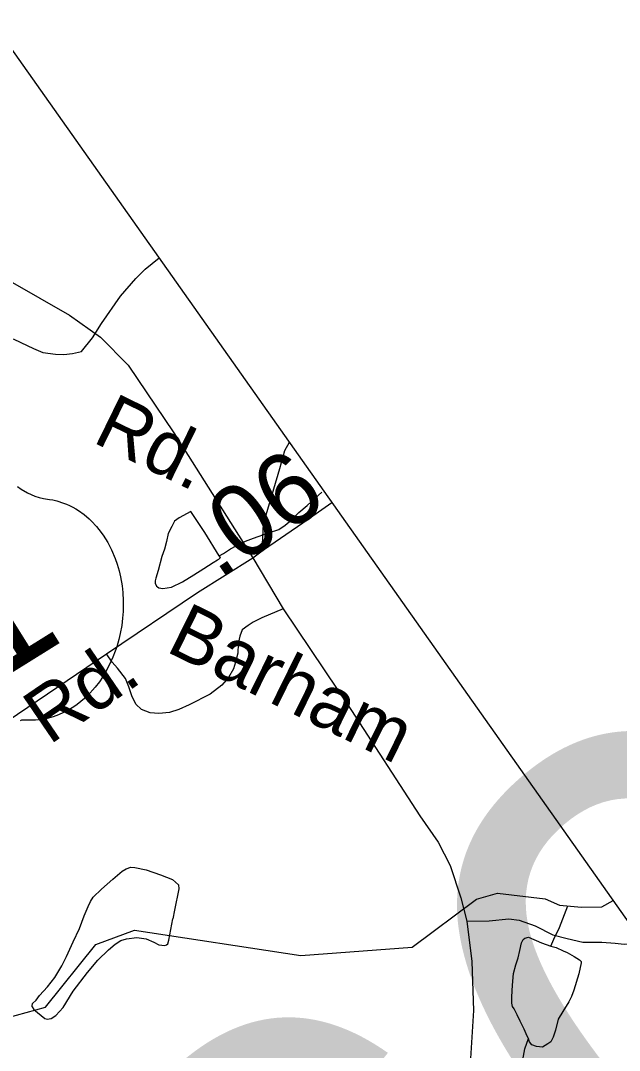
# Model space of a CAD drawing. Extents: x 2001466 to 31450019, y -30647475 to 847247.
# Drawn here: x 2172852 to 2174920, y 802175 to 805733 of the extents above; entities that cross this region are included whole.
import ezdxf

# ---------------------------------------------------------------- set-up
doc = ezdxf.new("R2010")
doc.units = 0
for name, color, linetype in [('Exist Boundary Political CountyLine', 7, 'Continuous'), ('Exist Hydrographic Creek Single Shore', 7, 'Continuous'), ('Exist Hydrographic Misc Water Feature', 7, 'Continuous'), ('Exist Road Non-System Type 51', 7, 'Continuous'), ('Exist Road Primary US Attributed', 7, 'Continuous'), ('Exist Road Primary US Label', 7, 'Continuous'), ('Exist Road Primary US Mileage Hundredths English Label', 7, 'Continuous'), ('Exist Road Primary US Shield CELL', 7, 'Continuous'), ('Exist Road Primary US Shield Number Label', 7, 'Continuous'), ('Exist Road Secondary Structure Culvert Number Label', 7, 'Continuous'), ('Exist Road Secondary Structure Standard Bridge Number Label', 7, 'Continuous'), ('Exist Road Secondary Type 51 Attributed', 7, 'Continuous'), ('Exist Road Secondary Type 51 Label', 7, 'Continuous')]:
    doc.layers.add(name, color=color, linetype=linetype)

msp = doc.modelspace()

# ---------------------------------------------------------------- linework, layer by layer
at = {"layer": 'Exist Boundary Political CountyLine'}
msp.add_lwpolyline([(2192034.4, 787592.5), (2192017, 787600), (2191946.5, 788439.9), (2191463.2, 794429.1), (2179298.2, 796463.3), (2169375.3, 810513.7), (2153809.3, 818455.4), (2147151.2, 821629.4), (2135812.5, 826366.6), (2133839.4, 827270.1)], dxfattribs=at)
at = {"layer": 'Exist Hydrographic Creek Single Shore'}
msp.add_lwpolyline([(2172805.3, 802287.5), (2172938.4, 802324.2), (2173112.2, 802540.4), (2173245.3, 802590.2), (2173820.3, 802502.9), (2174204.4, 802531.1), (2174427.2, 802697), (2174499.2, 802718.5), (2174664.4, 802698.7), (2174713.7, 802676.5), (2174789, 802669.1), (2174859.3, 802670.4), (2174898.8, 802692.8)], dxfattribs=at)
at = {"layer": 'Exist Hydrographic Misc Water Feature'}
for points in [[(2172826.8, 804633.6), (2172852.9, 804619.9), (2172896.7, 804599.9), (2172928.9, 804586.1), (2172973, 804580.2), (2173001.1, 804578.4), (2173031.3, 804582.8), (2173063.2, 804588.9), (2173100.1, 804636.7), (2173132.1, 804686.1), (2173197.5, 804781), (2173250.5, 804841.4), (2173282.6, 804873.5), (2173331, 804912.7)], [(2173538.5, 803883.7), (2173552.7, 803891.8), (2173576.7, 803908), (2173596.6, 803918), (2173628.6, 803934.2), (2173656.2, 803944.3), (2173708.1, 803962.8), (2173744.2, 803974.8), (2173766, 803988.9), (2173779.9, 804001), (2173813.7, 804033.2), (2173841.6, 804057.4), (2173881.6, 804093.5), (2173892.9, 804103.6)], [(2173538.5, 803883.7), (2173488.1, 803963.6), (2173439.7, 804037.1), (2173399.9, 804015.1), (2173383.7, 804002.9), (2173374.5, 803984.8), (2173362.4, 803960.7), (2173356.5, 803932.8), (2173348.7, 803906.8), (2173340.5, 803880.9), (2173326.9, 803832.6), (2173319.1, 803806.6), (2173317.1, 803796.7), (2173317.1, 803788.6), (2173321.4, 803778.6), (2173325.3, 803776.4), (2173329.8, 803772.5), (2173343.5, 803770.8), (2173373.5, 803774.8), (2173411.4, 803793), (2173451, 803817.4), (2173485, 803839.5), (2173516.8, 803859.8), (2173532.8, 803869.6), (2173536.7, 803871.9), (2173542.7, 803877.8), (2173538.5, 803883.7)], [(2172892, 802324.7), (2172891.8, 802328.8), (2172893.5, 802336.6), (2172905.8, 802348.6), (2172917.2, 802364.7), (2172945.3, 802394.9), (2172971, 802427.1), (2172994.8, 802466.9), (2173010.7, 802499.4), (2173034.3, 802549.4), (2173056.1, 802595.6), (2173071.9, 802639.5), (2173085.6, 802671.5), (2173093.8, 802689.7), (2173103.4, 802703.7), (2173131.3, 802731.9), (2173171.1, 802766), (2173187.1, 802780.2), (2173202.9, 802794.1), (2173216.6, 802802.5), (2173233, 802808.2), (2173246.8, 802806.5), (2173286.5, 802798.9), (2173335.1, 802781), (2173377.2, 802765.3), (2173397.1, 802747.3), (2173399.3, 802733.1), (2173383.7, 802659.3), (2173377.8, 802629.3)], [(2174684, 802534.4), (2174694, 802558.5), (2174713.5, 802599), (2174741.7, 802673.8)], [(2172892, 802324.7), (2172897.8, 802316.5), (2172935.9, 802284.7), (2172943.7, 802282.8), (2172958, 802285), (2172973.6, 802295.2), (2172999.7, 802323), (2173033.3, 802379.6), (2173082.9, 802443.4), (2173119, 802485.9), (2173156.3, 802522), (2173178.5, 802542.2), (2173198.4, 802554.2), (2173218.5, 802560.5), (2173254.3, 802564.4), (2173286.5, 802560.7), (2173312.2, 802548.8), (2173330, 802539.1), (2173350.1, 802537.4), (2173356.5, 802539.3), (2173360.6, 802543.1), (2173364.3, 802555.1), (2173377.8, 802629.3)], [(2174606.1, 802216.4), (2174601.7, 802224.3), (2174591.3, 802248.2), (2174577.8, 802275.9), (2174567.3, 802298.1), (2174557, 802317.9), (2174551.1, 802326.2), (2174548.8, 802337.8), (2174549, 802359.7), (2174550.7, 802400), (2174554.4, 802440.1), (2174562.4, 802470.1), (2174570.2, 802494), (2174576.3, 802519.9), (2174582.3, 802546.2), (2174587.6, 802558), (2174593.7, 802561.9), (2174606.1, 802566.1), (2174651.6, 802546.6), (2174684, 802534.4)], [(2174684, 802534.4), (2174702, 802530.5), (2174726, 802518.7), (2174740, 802513), (2174763.9, 802499.2), (2174782, 802487.2), (2174788.1, 802481.4), (2174788.3, 802477.3), (2174780.3, 802439.1), (2174762.5, 802383), (2174754.5, 802361.1), (2174745.3, 802343), (2174725, 802308.8), (2174709.2, 802282.7), (2174699.6, 802244.8), (2174691.8, 802220.9), (2174684, 802204.7), (2174673.7, 802196.9), (2174654.2, 802186.4), (2174633.5, 802188.3), (2174617.7, 802194.4), (2174609.9, 802204.5), (2174606.1, 802216.4)], [(2174584.3, 802130), (2174594, 802180.1), (2174606.1, 802216.4)]]:
    msp.add_lwpolyline(points, dxfattribs=at)
at = {"layer": 'Exist Road Non-System Type 51'}
for points in [[(2173687.1, 803899.3), (2173690.8, 803994.2), (2173747.5, 804185.4), (2173764.8, 804247), (2173780.6, 804276)], [(2173758.6, 803700.7), (2173685.8, 803668.7), (2173655, 803653.9), (2173637.8, 803642.8), (2173618, 803628), (2173609.4, 803605.8), (2173603.2, 803579.9), (2173602, 803546.6), (2173594.6, 803515.7), (2173587.2, 803493.5), (2173569.9, 803462.7), (2173547.7, 803436.8), (2173507, 803406), (2173434.9, 803368.4), (2173399.1, 803352.3), (2173367.1, 803342.5), (2173330.1, 803338.8), (2173299.2, 803341.2), (2173269.6, 803352.3), (2173249.9, 803370.8), (2173236.3, 803399.2), (2173226.5, 803431.3), (2173214.1, 803459.6), (2173187, 803495.4), (2173168.5, 803516.4), (2173148.8, 803544.7)], [(2174393.7, 802621.7), (2174470.2, 802622.9), (2174538, 802629.1), (2174573.8, 802624.1), (2174629.3, 802605.6), (2174690.9, 802573.6), (2174740.2, 802561.2), (2174794.5, 802548.9), (2174859.9, 802548.9), (2174905.5, 802545.2), (2174936.3, 802541.5), (2174956.1, 802544), (2174995.9, 802555.2)]]:
    msp.add_lwpolyline(points, dxfattribs=at)
at = {"layer": 'Exist Road Primary US Attributed'}
for points in [[(2173654.5, 803876.8), (2173690.8, 803904.2), (2173827.1, 803997.3), (2173927.7, 804067.8)], [(2170935, 800673), (2171010.4, 800871.3), (2171236.5, 801474.1), (2171518.5, 802115.8), (2171608.5, 802294), (2171733.7, 802466.8), (2171840.7, 802594.5), (2171980.5, 802737.5), (2172189.6, 802896.8), (2172363.4, 803018.5), (2172773.1, 803290.4), (2173148.8, 803544.7), (2173463.6, 803756.9), (2173654.5, 803876.8)]]:
    msp.add_lwpolyline(points, dxfattribs=at)
at = {"layer": 'Exist Road Primary US Shield CELL'}
msp.add_lwpolyline([(2172842.1, 804122.9), (2172854.2, 804114.1), (2172876, 804101.4), (2172900.9, 804090), (2172916.8, 804084.9), (2172931.6, 804081.2), (2172952.2, 804078.3), (2172963.5, 804076.4), (2172977.1, 804073.2), (2173000.6, 804065.8), (2173010.8, 804061.8), (2173021.7, 804056.9), (2173032.2, 804051.5), (2173043.1, 804045.4), (2173052.3, 804039.9), (2173071.6, 804025.9), (2173088.6, 804011.2), (2173097.1, 804003.3), (2173114.5, 803984.4), (2173122.6, 803974.8), (2173137.3, 803954.9), (2173153.1, 803929.7), (2173166.2, 803904.5), (2173179.1, 803873.7), (2173185.8, 803854.6), (2173192.2, 803831.5), (2173197.2, 803811.2), (2173202.7, 803780.1), (2173205.1, 803756.5), (2173206.8, 803728.2), (2173206.9, 803710.5), (2173206.3, 803691.2), (2173204.6, 803668.3), (2173201.6, 803643.2), (2173196.5, 803615.4), (2173191.6, 803594.3), (2173184.1, 803568.5), (2173179.1, 803553.5), (2173171.3, 803533.3), (2173159.5, 803507.4), (2173146.8, 803483.5), (2173135.3, 803464.3), (2173124.4, 803448.6), (2173109.6, 803429.2), (2173082.9, 803400.2), (2173072.7, 803390.5), (2173060.1, 803379.7), (2173047.9, 803370.3), (2173035.7, 803361.7), (2173018.7, 803351.1), (2173001, 803341.8), (2172983.6, 803334.2), (2172964.8, 803327.3), (2172944.1, 803321.6), (2172924.5, 803318), (2172903.6, 803315.9), (2172866, 803316.1), (2172855.6, 803315.4), (2172850.5, 803313.8)], dxfattribs=at)
at = {"layer": 'Exist Road Secondary Type 51 Attributed'}
for points in [[(2171837.6, 806807.5), (2171827.8, 806605.4), (2171823, 806444.8), (2171842.4, 806281.8), (2171922.7, 806019), (2172078.3, 805477.6), (2172158.5, 805326.7), (2172272.8, 805188), (2172479.5, 805017.7), (2172712.9, 804891.2), (2173021.7, 804714.8), (2173128.7, 804639.4), (2173223.5, 804542), (2173381.5, 804308.4), (2173654.5, 803876.8)], [(2173654.5, 803876.8), (2173758.6, 803700.7), (2173995.4, 803349.2), (2174231.4, 802984.8), (2174294.2, 802893.8), (2174336, 802813.1), (2174372.7, 802701.8), (2174393.7, 802621.7), (2174411, 802482.3), (2174416.6, 802312.6), (2174403, 802091.7), (2174394.1, 801944), (2174395.1, 801821.5), (2174414, 801705.3), (2174467.9, 801560.8), (2174526.5, 801442.4), (2174619.6, 801273.8), (2174889, 800805.8), (2175297.7, 800082.5)]]:
    msp.add_lwpolyline(points, dxfattribs=at)

# ---------------------------------------------------------------- texts
at = {"layer": 'Exist Road Primary US Label'}
msp.add_text('Rd.', height=190, rotation=34.3277, dxfattribs=at).set_placement((2172950.7, 803227.8))
at = {"layer": 'Exist Road Primary US Mileage Hundredths English Label'}
msp.add_text('.06', height=250, rotation=34.3432, dxfattribs=at).set_placement((2173536, 803798.4))
at = {"layer": 'Exist Road Primary US Shield Number Label'}
msp.add_text('401', height=425, rotation=31.918, dxfattribs=at).set_placement((2172205.7, 803095.2))
at = {"layer": 'Exist Road Secondary Structure Culvert Number Label'}
msp.add_text('C981', height=2132.54, rotation=40, dxfattribs=at).set_placement((2168253.6, 797471.2))
at = {"layer": 'Exist Road Secondary Structure Standard Bridge Number Label'}
msp.add_text('160', height=2132.54, rotation=40, dxfattribs=at).set_placement((2172940.6, 798917.6))
at = {"layer": 'Exist Road Secondary Type 51 Label'}
for s, rotation, p in [('Rd.', 333.9417, (2173095.8, 804278.3)), ('Barham', 333.7873, (2173349.1, 803555.6))]:
    msp.add_text(s, height=190, rotation=rotation, dxfattribs=at).set_placement(p)

doc.saveas('drawing.dxf')
